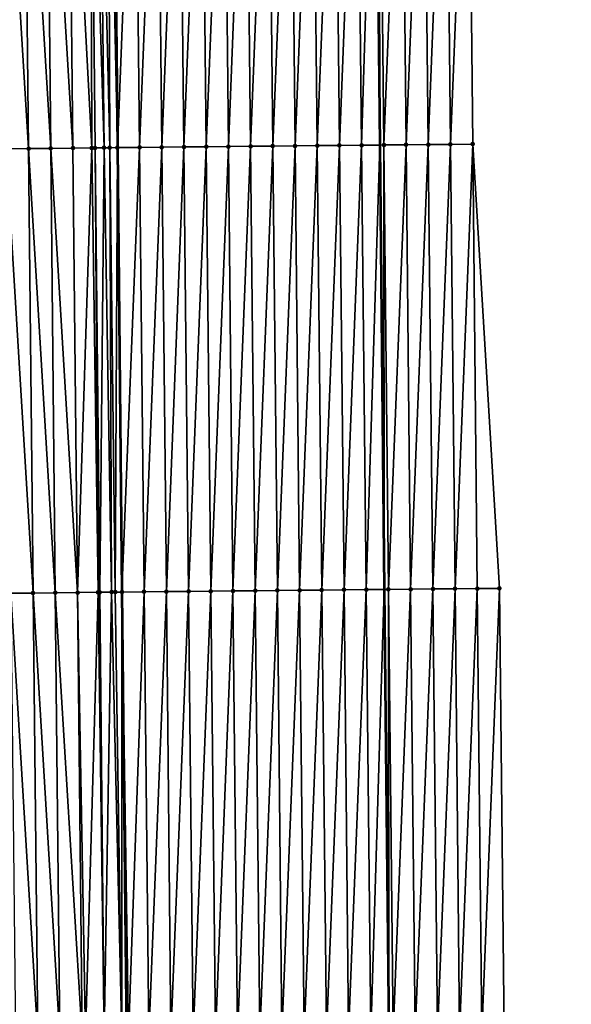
# Model space of a CAD drawing. Header units: feet. Extents: x 2007189 to 2022806, y 818621 to 837694.
# Tile 510 of 656: x 2011343 to 2011368, y 832028 to 832073. Entities that reach past the tile are written whole.
import ezdxf

# ---------------------------------------------------------------- set-up
doc = ezdxf.new("R2010")
doc.units = ezdxf.units.FT
doc.header["$MEASUREMENT"] = 0
for name, color, linetype, lineweight in [('EP_Travel Lane', 172, 'Continuous', 53), ('Road Shots', 141, 'Continuous', 100), ('Road X-Section', 40, 'Continuous', 13), ('STRIPING', 60, 'Continuous', 53)]:
    doc.layers.add(name, color=color, linetype=linetype, lineweight=lineweight)
doc.layers.add('I-77-MM17-21_SB-Surface-Border', color=7, linetype='Continuous')
doc.layers.add('I-77-MM17-21_SB-Surface-TIN', color=7, linetype='Continuous')

msp = doc.modelspace()

# ---------------------------------------------------------------- linework, layer by layer
at = {"layer": 'EP_Travel Lane'}
msp.add_polyline3d([(2011358.840621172, 832087.0574463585, 318.8160513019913), (2011359.050013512, 832067.0566647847, 319.3026306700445), (2011359.256557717, 832047.0637860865, 319.7961745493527), (2011359.463104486, 832027.0706593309, 320.2788349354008), (2011359.669654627, 832007.0772061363, 320.7471597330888), (2011359.876204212, 831987.0838067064, 321.2178474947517), (2011360.082748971, 831967.0908744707, 321.7090468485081), (2011360.289308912, 831947.096472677, 322.1357302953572), (2011360.495865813, 831927.1023650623, 322.5753331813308), (2011360.702429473, 831907.1076032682, 322.9862162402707), (2011360.908989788, 831887.1131652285, 323.4113057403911), (2011361.117652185, 831867.1330676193, 323.8044352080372), (2011361.327174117, 831847.1377795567, 324.1896267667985), (2011361.536700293, 831827.142086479, 324.5499615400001), (2011361.746228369, 831807.1462120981, 324.8991692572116), (2011361.955757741, 831787.1502139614, 325.240781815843), (2011362.16528709, 831767.1542181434, 325.5825405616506), (2011362.374821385, 831747.1577501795, 325.8953186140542)], dxfattribs=at)
at = {"layer": 'I-77-MM17-21_SB-Surface-Border', "color": 3, "linetype": 'Continuous', "lineweight": -3}
msp.add_polyline3d([(2011363.026387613, 832087.09898173, 318.6451965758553), (2011363.235850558, 832067.0959751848, 319.1299990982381), (2011364.442353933, 832047.1122137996, 319.5702930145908), (2011364.648898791, 832027.1192717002, 320.0610604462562), (2011365.855401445, 832007.1355800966, 320.5044174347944), (2011366.061952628, 831987.1420256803, 320.9683016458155), (2011366.268502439, 831967.1486041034, 321.4380213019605), (2011366.475057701, 831947.1546549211, 321.8845720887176), (2011366.681616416, 831927.1603714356, 322.3164559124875), (2011365.88822369, 831907.1562223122, 322.7687347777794), (2011366.094786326, 831887.1615593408, 323.1839481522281), (2011366.316395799, 831867.1884490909, 323.5861169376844), (2011366.54308193, 831847.1935368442, 323.9824292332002), (2011366.769772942, 831827.1981940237, 324.3523158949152), (2011366.996470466, 831807.2022768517, 324.6869527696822), (2011367.223167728, 831787.2063827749, 325.0230071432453), (2011367.449865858, 831767.2104120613, 325.3543634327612), (2011367.676566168, 831747.2142491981, 325.6739214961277)], dxfattribs=at)
at = {"layer": 'I-77-MM17-21_SB-Surface-TIN', "color": 128, "linetype": 'Continuous', "lineweight": -3}
for points in [[(2011343.236849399, 832066.8959841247, 319.4204103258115), (2011343.027509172, 832086.8870802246, 318.9086793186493), (2011342.02757502, 832086.8755902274, 318.8850723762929)], [(2011342.236909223, 832066.8850280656, 319.392942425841), (2011343.236849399, 832066.8959841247, 319.4204103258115), (2011342.02757502, 832086.8755902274, 318.8850723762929)], [(2011344.236789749, 832066.9069234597, 319.4471440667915), (2011344.027442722, 832086.8986254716, 318.9345570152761), (2011343.027509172, 832086.8870802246, 318.9086793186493)], [(2011343.236849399, 832066.8959841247, 319.4204103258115), (2011344.236789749, 832066.9069234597, 319.4471440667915), (2011343.027509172, 832086.8870802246, 318.9086793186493)], [(2011345.236730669, 832066.9178074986, 319.4714504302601), (2011345.027376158, 832086.9101811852, 318.9608648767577), (2011344.027442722, 832086.8986254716, 318.9345570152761)], [(2011344.236789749, 832066.9069234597, 319.4471440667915), (2011345.236730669, 832066.9178074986, 319.4714504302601), (2011344.027442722, 832086.8986254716, 318.9345570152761)], [(2011346.082996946, 832066.9269005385, 319.4868287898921), (2011346.027310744, 832086.9216314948, 318.9828406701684), (2011345.027376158, 832086.9101811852, 318.9608648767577)], [(2011345.236730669, 832066.9178074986, 319.4714504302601), (2011346.082996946, 832066.9269005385, 319.4868287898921), (2011345.027376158, 832086.9101811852, 318.9608648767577)], [(2011346.640680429, 832066.9327629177, 319.4912626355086), (2011346.415514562, 832086.9260103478, 318.9886398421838), (2011346.027310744, 832086.9216314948, 318.9828406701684)], [(2011346.082996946, 832066.9269005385, 319.4868287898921), (2011346.236673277, 832066.9285282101, 319.4885870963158), (2011346.027310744, 832086.9216314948, 318.9828406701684)], [(2011346.236673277, 832066.9285282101, 319.4885870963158), (2011346.640680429, 832066.9327629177, 319.4912626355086), (2011346.027310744, 832086.9216314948, 318.9828406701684)], [(2011346.894762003, 832066.9353980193, 319.4917109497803), (2011346.816632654, 832086.9304683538, 318.9918984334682), (2011346.415514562, 832086.9260103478, 318.9886398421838)], [(2011346.640680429, 832066.9327629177, 319.4912626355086), (2011346.894762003, 832066.9353980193, 319.4917109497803), (2011346.415514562, 832086.9260103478, 318.9886398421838)], [(2011346.816632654, 832086.9304683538, 318.9918984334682), (2011347.236612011, 832066.9388969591, 319.4902768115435), (2011347.012525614, 832086.9326187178, 318.9923892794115)], [(2011346.894762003, 832066.9353980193, 319.4917109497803), (2011347.236612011, 832066.9388969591, 319.4902768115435), (2011346.816632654, 832086.9304683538, 318.9918984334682)], [(2011347.012525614, 832086.9326187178, 318.9923892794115), (2011347.236612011, 832066.9388969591, 319.4902768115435), (2011347.027241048, 832086.9327792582, 318.9923852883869)], [(2011348.027190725, 832086.9435419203, 318.9860955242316), (2011347.027241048, 832086.9327792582, 318.9923852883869), (2011347.236612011, 832066.9388969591, 319.4902768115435)], [(2011348.236568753, 832066.9489764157, 319.4792604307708), (2011348.027190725, 832086.9435419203, 318.9860955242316), (2011347.236612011, 832066.9388969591, 319.4902768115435)], [(2011348.236568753, 832066.9489764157, 319.4792604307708), (2011349.027136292, 832086.9539863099, 318.9667282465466), (2011348.027190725, 832086.9435419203, 318.9860955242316)], [(2011348.236568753, 832066.9489764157, 319.4792604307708), (2011349.236518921, 832066.9589653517, 319.4642738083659), (2011349.027136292, 832086.9539863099, 318.9667282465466)], [(2011349.236518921, 832066.9589653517, 319.4642738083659), (2011350.027081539, 832086.9644600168, 318.9485658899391), (2011349.027136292, 832086.9539863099, 318.9667282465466)], [(2011349.236518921, 832066.9589653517, 319.4642738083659), (2011350.236469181, 832066.9689452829, 319.4488918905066), (2011350.027081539, 832086.9644600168, 318.9485658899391)], [(2011350.236469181, 832066.9689452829, 319.4488918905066), (2011351.027026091, 832086.974997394, 318.9330203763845), (2011350.027081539, 832086.9644600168, 318.9485658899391)], [(2011350.236469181, 832066.9689452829, 319.4488918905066), (2011351.236418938, 832066.9789740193, 319.4356524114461), (2011351.027026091, 832086.974997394, 318.9330203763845)], [(2011351.236418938, 832066.9789740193, 319.4356524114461), (2011352.02697022, 832086.9855734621, 318.9190650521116), (2011351.027026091, 832086.974997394, 318.9330203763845)], [(2011351.236418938, 832066.9789740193, 319.4356524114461), (2011352.236368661, 832066.9890060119, 319.4225558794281), (2011352.02697022, 832086.9855734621, 318.9190650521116)], [(2011352.236368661, 832066.9890060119, 319.4225558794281), (2011353.02691296, 832086.9962768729, 318.9103434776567), (2011352.02697022, 832086.9855734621, 318.9190650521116)], [(2011352.236368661, 832066.9890060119, 319.4225558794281), (2011353.236318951, 832066.9989830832, 319.4070484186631), (2011353.02691296, 832086.9962768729, 318.9103434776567)], [(2011353.236318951, 832066.9989830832, 319.4070484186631), (2011354.026855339, 832087.0070132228, 318.9029756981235), (2011353.02691296, 832086.9962768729, 318.9103434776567)], [(2011353.236318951, 832066.9989830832, 319.4070484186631), (2011354.236269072, 832067.0089764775, 319.3922575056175), (2011354.026855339, 832087.0070132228, 318.9029756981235)], [(2011354.236269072, 832067.0089764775, 319.3922575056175), (2011355.026799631, 832087.0175744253, 318.888409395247), (2011354.026855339, 832087.0070132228, 318.9029756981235)], [(2011354.236269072, 832067.0089764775, 319.3922575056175), (2011355.23621837, 832067.0190496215, 319.3809674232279), (2011355.026799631, 832087.0175744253, 318.888409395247)], [(2011355.23621837, 832067.0190496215, 319.3809674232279), (2011356.026745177, 832087.0280206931, 318.8691193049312), (2011355.026799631, 832087.0175744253, 318.888409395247)], [(2011355.23621837, 832067.0190496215, 319.3809674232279), (2011356.236168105, 832067.0290804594, 319.3678201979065), (2011356.026745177, 832087.0280206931, 318.8691193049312)], [(2011356.236168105, 832067.0290804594, 319.3678201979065), (2011357.026689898, 832087.0385425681, 318.8529366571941), (2011356.026745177, 832087.0280206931, 318.8691193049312)], [(2011356.236168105, 832067.0290804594, 319.3678201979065), (2011357.236119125, 832067.0389867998, 319.3492078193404), (2011357.026689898, 832087.0385425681, 318.8529366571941)], [(2011357.236119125, 832067.0389867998, 319.3492078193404), (2011358.026634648, 832087.0490618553, 318.836647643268), (2011357.026689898, 832087.0385425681, 318.8529366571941)], [(2011357.236119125, 832067.0389867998, 319.3492078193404), (2011358.236071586, 832067.0487538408, 319.3244805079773), (2011358.026634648, 832087.0490618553, 318.836647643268)], [(2011358.236071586, 832067.0487538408, 319.3244805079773), (2011358.840621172, 832087.0574463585, 318.8160513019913), (2011358.026634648, 832087.0490618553, 318.836647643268)], [(2011358.236071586, 832067.0487538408, 319.3244805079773), (2011359.050013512, 832067.0566647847, 319.3026306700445), (2011358.840621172, 832087.0574463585, 318.8160513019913)], [(2011359.026581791, 832087.0593618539, 318.8113459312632), (2011358.840621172, 832087.0574463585, 318.8160513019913), (2011359.050013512, 832067.0566647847, 319.3026306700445)], [(2011359.236024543, 832067.0584726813, 319.2976373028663), (2011360.026531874, 832087.0693925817, 318.7749772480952), (2011359.026581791, 832087.0593618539, 318.8113459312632)], [(2011359.236024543, 832067.0584726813, 319.2976373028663), (2011359.026581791, 832087.0593618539, 318.8113459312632), (2011359.050013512, 832067.0566647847, 319.3026306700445)], [(2011359.236024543, 832067.0584726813, 319.2976373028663), (2011360.235978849, 832067.0680610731, 319.2650676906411), (2011360.026531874, 832087.0693925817, 318.7749772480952)], [(2011360.235978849, 832067.0680610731, 319.2650676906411), (2011361.02648249, 832087.0793744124, 318.7365989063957), (2011360.026531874, 832087.0693925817, 318.7749772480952)], [(2011360.235978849, 832067.0680610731, 319.2650676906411), (2011361.235935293, 832067.0774424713, 319.2234115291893), (2011361.02648249, 832087.0793744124, 318.7365989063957)], [(2011361.235935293, 832067.0774424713, 319.2234115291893), (2011362.026433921, 832087.089281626, 318.6951538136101), (2011361.02648249, 832087.0793744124, 318.7365989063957)], [(2011361.235935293, 832067.0774424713, 319.2234115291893), (2011362.235892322, 832067.0867672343, 319.1792692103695), (2011362.026433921, 832087.089281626, 318.6951538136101)], [(2011362.235892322, 832067.0867672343, 319.1792692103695), (2011363.026387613, 832087.09898173, 318.6451965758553), (2011362.026433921, 832087.089281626, 318.6951538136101)], [(2011362.235892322, 832067.0867672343, 319.1792692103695), (2011363.235850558, 832067.0959751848, 319.1299990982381), (2011363.026387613, 832087.09898173, 318.6451965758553)], [(2011343.443393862, 832046.9030802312, 319.9128514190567), (2011343.236849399, 832066.8959841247, 319.4204103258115), (2011342.236909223, 832066.8850280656, 319.392942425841)], [(2011342.443453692, 832046.8921235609, 319.8853569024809), (2011343.443393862, 832046.9030802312, 319.9128514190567), (2011342.236909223, 832066.8850280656, 319.392942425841)], [(2011344.443334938, 832046.9139491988, 319.9364959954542), (2011344.236789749, 832066.9069234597, 319.4471440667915), (2011343.236849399, 832066.8959841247, 319.4204103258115)], [(2011343.443393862, 832046.9030802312, 319.9128514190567), (2011344.443334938, 832046.9139491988, 319.9364959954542), (2011343.236849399, 832066.8959841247, 319.4204103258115)], [(2011345.443275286, 832046.9248886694, 319.9632354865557), (2011345.236730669, 832066.9178074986, 319.4714504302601), (2011344.236789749, 832066.9069234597, 319.4471440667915)], [(2011344.443334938, 832046.9139491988, 319.9364959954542), (2011345.443275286, 832046.9248886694, 319.9632354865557), (2011344.236789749, 832066.9069234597, 319.4471440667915)], [(2011345.443275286, 832046.9248886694, 319.9632354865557), (2011346.082996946, 832066.9269005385, 319.4868287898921), (2011345.236730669, 832066.9178074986, 319.4714504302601)], [(2011345.443275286, 832046.9248886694, 319.9632354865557), (2011346.367389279, 832046.934905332, 319.9838538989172), (2011346.082996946, 832066.9269005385, 319.4868287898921)], [(2011346.367389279, 832046.934905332, 319.9838538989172), (2011346.236673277, 832066.9285282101, 319.4885870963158), (2011346.082996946, 832066.9269005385, 319.4868287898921)], [(2011346.443216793, 832046.9357159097, 319.9850483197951), (2011346.640680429, 832066.9327629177, 319.4912626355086), (2011346.236673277, 832066.9285282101, 319.4885870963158)], [(2011346.367389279, 832046.934905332, 319.9838538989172), (2011346.443216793, 832046.9357159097, 319.9850483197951), (2011346.236673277, 832066.9285282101, 319.4885870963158)], [(2011346.443216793, 832046.9357159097, 319.9850483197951), (2011346.97735516, 832046.9413587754, 319.9905235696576), (2011346.640680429, 832066.9327629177, 319.4912626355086)], [(2011346.97735516, 832046.9413587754, 319.9905235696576), (2011346.894762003, 832066.9353980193, 319.4917109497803), (2011346.640680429, 832066.9327629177, 319.4912626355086)], [(2011347.14277484, 832046.9430739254, 319.9907964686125), (2011347.236612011, 832066.9388969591, 319.4902768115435), (2011346.894762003, 832066.9353980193, 319.4917109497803)], [(2011346.97735516, 832046.9413587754, 319.9905235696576), (2011347.14277484, 832046.9430739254, 319.9907964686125), (2011346.894762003, 832066.9353980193, 319.4917109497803)], [(2011347.14277484, 832046.9430739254, 319.9907964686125), (2011347.443154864, 832046.9461491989, 319.9895710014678), (2011347.236612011, 832066.9388969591, 319.4902768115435)], [(2011348.236568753, 832066.9489764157, 319.4792604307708), (2011347.236612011, 832066.9388969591, 319.4902768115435), (2011347.443154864, 832046.9461491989, 319.9895710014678)], [(2011348.443112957, 832046.9560976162, 319.9728020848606), (2011348.236568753, 832066.9489764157, 319.4792604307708), (2011347.443154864, 832046.9461491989, 319.9895710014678)], [(2011348.443112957, 832046.9560976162, 319.9728020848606), (2011349.236518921, 832066.9589653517, 319.4642738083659), (2011348.236568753, 832066.9489764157, 319.4792604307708)], [(2011348.443112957, 832046.9560976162, 319.9728020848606), (2011349.443064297, 832046.9659730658, 319.9528334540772), (2011349.236518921, 832066.9589653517, 319.4642738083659)], [(2011349.443064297, 832046.9659730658, 319.9528334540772), (2011350.236469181, 832066.9689452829, 319.4488918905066), (2011349.236518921, 832066.9589653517, 319.4642738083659)], [(2011349.443064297, 832046.9659730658, 319.9528334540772), (2011350.44301595, 832046.9758182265, 319.9315352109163), (2011350.236469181, 832066.9689452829, 319.4488918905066)], [(2011350.44301595, 832046.9758182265, 319.9315352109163), (2011351.236418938, 832066.9789740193, 319.4356524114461), (2011350.236469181, 832066.9689452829, 319.4488918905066)], [(2011350.44301595, 832046.9758182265, 319.9315352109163), (2011351.442966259, 832046.985793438, 319.9159459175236), (2011351.236418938, 832066.9789740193, 319.4356524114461)], [(2011351.442966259, 832046.985793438, 319.9159459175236), (2011352.236368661, 832066.9890060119, 319.4225558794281), (2011351.236418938, 832066.9789740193, 319.4356524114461)], [(2011351.442966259, 832046.985793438, 319.9159459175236), (2011352.44291639, 832046.9957858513, 319.9011117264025), (2011352.236368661, 832066.9890060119, 319.4225558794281)], [(2011352.44291639, 832046.9957858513, 319.9011117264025), (2011353.236318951, 832066.9989830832, 319.4070484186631), (2011352.236368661, 832066.9890060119, 319.4225558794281)], [(2011352.44291639, 832046.9957858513, 319.9011117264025), (2011353.44286593, 832047.0058355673, 319.8887930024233), (2011353.236318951, 832066.9989830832, 319.4070484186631)], [(2011353.44286593, 832047.0058355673, 319.8887930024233), (2011354.236269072, 832067.0089764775, 319.3922575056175), (2011353.236318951, 832066.9989830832, 319.4070484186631)], [(2011353.44286593, 832047.0058355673, 319.8887930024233), (2011354.442814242, 832047.0160041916, 319.8816940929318), (2011354.236269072, 832067.0089764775, 319.3922575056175)], [(2011354.442814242, 832047.0160041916, 319.8816940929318), (2011355.23621837, 832067.0190496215, 319.3809674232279), (2011354.236269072, 832067.0089764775, 319.3922575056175)], [(2011354.442814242, 832047.0160041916, 319.8816940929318), (2011355.442762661, 832047.0261623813, 319.8741371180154), (2011355.23621837, 832067.0190496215, 319.3809674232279)], [(2011355.442762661, 832047.0261623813, 319.8741371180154), (2011356.236168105, 832067.0290804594, 319.3678201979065), (2011355.23621837, 832067.0190496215, 319.3809674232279)], [(2011355.442762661, 832047.0261623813, 319.8741371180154), (2011356.442713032, 832047.0361315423, 319.8582822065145), (2011356.236168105, 832067.0290804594, 319.3678201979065)], [(2011356.442713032, 832047.0361315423, 319.8582822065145), (2011357.236119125, 832067.0389867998, 319.3492078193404), (2011356.236168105, 832067.0290804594, 319.3678201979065)], [(2011356.442713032, 832047.0361315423, 319.8582822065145), (2011357.442664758, 832047.0459697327, 319.8366779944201), (2011357.236119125, 832067.0389867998, 319.3492078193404)], [(2011357.442664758, 832047.0459697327, 319.8366779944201), (2011358.236071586, 832067.0487538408, 319.3244805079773), (2011357.236119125, 832067.0389867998, 319.3492078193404)], [(2011357.442664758, 832047.0459697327, 319.8366779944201), (2011358.44261675, 832047.055782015, 319.813936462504), (2011358.236071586, 832067.0487538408, 319.3244805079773)], [(2011358.44261675, 832047.055782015, 319.813936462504), (2011359.050013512, 832067.0566647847, 319.3026306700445), (2011358.236071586, 832067.0487538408, 319.3244805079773)], [(2011358.44261675, 832047.055782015, 319.813936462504), (2011359.256557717, 832047.0637860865, 319.7961745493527), (2011359.050013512, 832067.0566647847, 319.3026306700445)], [(2011359.236024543, 832067.0584726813, 319.2976373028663), (2011359.050013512, 832067.0566647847, 319.3026306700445), (2011359.256557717, 832047.0637860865, 319.7961745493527)], [(2011359.442568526, 832047.0656152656, 319.7921154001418), (2011360.235978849, 832067.0680610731, 319.2650676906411), (2011359.236024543, 832067.0584726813, 319.2976373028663)], [(2011359.442568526, 832047.0656152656, 319.7921154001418), (2011359.236024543, 832067.0584726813, 319.2976373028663), (2011359.256557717, 832047.0637860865, 319.7961745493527)], [(2011359.442568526, 832047.0656152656, 319.7921154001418), (2011360.442525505, 832047.0749449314, 319.7481881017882), (2011360.235978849, 832067.0680610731, 319.2650676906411)], [(2011360.442525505, 832047.0749449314, 319.7481881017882), (2011361.235935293, 832067.0774424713, 319.2234115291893), (2011360.235978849, 832067.0680610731, 319.2650676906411)], [(2011360.442525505, 832047.0749449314, 319.7481881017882), (2011361.442482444, 832047.0842783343, 319.7044248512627), (2011361.235935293, 832067.0774424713, 319.2234115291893)], [(2011361.442482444, 832047.0842783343, 319.7044248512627), (2011362.235892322, 832067.0867672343, 319.1792692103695), (2011361.235935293, 832067.0774424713, 319.2234115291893)], [(2011361.442482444, 832047.0842783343, 319.7044248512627), (2011362.442438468, 832047.0937003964, 319.6645535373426), (2011362.235892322, 832067.0867672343, 319.1792692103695)], [(2011362.442438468, 832047.0937003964, 319.6645535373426), (2011363.235850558, 832067.0959751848, 319.1299990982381), (2011362.235892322, 832067.0867672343, 319.1792692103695)], [(2011362.442438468, 832047.0937003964, 319.6645535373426), (2011363.442396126, 832047.1029643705, 319.6177425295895), (2011363.235850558, 832067.0959751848, 319.1299990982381)], [(2011363.442396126, 832047.1029643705, 319.6177425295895), (2011364.442353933, 832047.1122137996, 319.5702930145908), (2011363.235850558, 832067.0959751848, 319.1299990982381)], [(2011343.649944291, 832026.9095988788, 320.3799425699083), (2011343.443393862, 832046.9030802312, 319.9128514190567), (2011342.443453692, 832046.8921235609, 319.8853569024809)], [(2011342.650003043, 832026.8987464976, 320.3570259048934), (2011343.649944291, 832026.9095988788, 320.3799425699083), (2011342.443453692, 832046.8921235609, 319.8853569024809)], [(2011344.649885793, 832026.9204266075, 320.4017770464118), (2011344.443334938, 832046.9139491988, 319.9364959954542), (2011343.443393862, 832046.9030802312, 319.9128514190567)], [(2011343.649944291, 832026.9095988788, 320.3799425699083), (2011344.649885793, 832026.9204266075, 320.4017770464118), (2011343.443393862, 832046.9030802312, 319.9128514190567)], [(2011345.649826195, 832026.9313607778, 320.4282840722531), (2011345.443275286, 832046.9248886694, 319.9632354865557), (2011344.443334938, 832046.9139491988, 319.9364959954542)], [(2011344.649885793, 832026.9204266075, 320.4017770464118), (2011345.649826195, 832026.9313607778, 320.4282840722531), (2011344.443334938, 832046.9139491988, 319.9364959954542)], [(2011345.799469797, 832026.9329888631, 320.431889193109), (2011346.367389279, 832046.934905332, 319.9838538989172), (2011345.443275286, 832046.9248886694, 319.9632354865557)], [(2011345.649826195, 832026.9313607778, 320.4282840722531), (2011345.799469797, 832026.9329888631, 320.431889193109), (2011345.443275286, 832046.9248886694, 319.9632354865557)], [(2011345.799469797, 832026.9329888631, 320.431889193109), (2011346.649769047, 832026.942057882, 320.4443844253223), (2011346.367389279, 832046.934905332, 319.9838538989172)], [(2011346.649769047, 832026.942057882, 320.4443844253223), (2011346.443216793, 832046.9357159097, 319.9850483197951), (2011346.367389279, 832046.934905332, 319.9838538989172)], [(2011346.649769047, 832026.942057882, 320.4443844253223), (2011346.97735516, 832046.9413587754, 319.9905235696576), (2011346.443216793, 832046.9357159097, 319.9850483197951)], [(2011346.649769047, 832026.942057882, 320.4443844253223), (2011347.431188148, 832026.9502429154, 320.4493128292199), (2011346.97735516, 832046.9413587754, 319.9905235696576)], [(2011347.431188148, 832026.9502429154, 320.4493128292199), (2011347.14277484, 832046.9430739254, 319.9907964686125), (2011346.97735516, 832046.9413587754, 319.9905235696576)], [(2011347.431188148, 832026.9502429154, 320.4493128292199), (2011347.443154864, 832046.9461491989, 319.9895710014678), (2011347.14277484, 832046.9430739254, 319.9907964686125)], [(2011347.431188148, 832026.9502429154, 320.4493128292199), (2011347.649706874, 832026.9525151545, 320.4499601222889), (2011347.443154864, 832046.9461491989, 319.9895710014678)], [(2011347.742790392, 832026.9534790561, 320.4500596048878), (2011348.443112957, 832046.9560976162, 319.9728020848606), (2011347.443154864, 832046.9461491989, 319.9895710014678)], [(2011347.742790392, 832026.9534790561, 320.4500596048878), (2011347.443154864, 832046.9461491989, 319.9895710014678), (2011347.649706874, 832026.9525151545, 320.4499601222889)], [(2011347.742790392, 832026.9534790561, 320.4500596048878), (2011348.64966316, 832026.9626380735, 320.4408516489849), (2011348.443112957, 832046.9560976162, 319.9728020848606)], [(2011348.64966316, 832026.9626380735, 320.4408516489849), (2011349.443064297, 832046.9659730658, 319.9528334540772), (2011348.443112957, 832046.9560976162, 319.9728020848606)], [(2011348.64966316, 832026.9626380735, 320.4408516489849), (2011349.649614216, 832026.9725409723, 320.4220881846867), (2011349.443064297, 832046.9659730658, 319.9528334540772)], [(2011349.649614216, 832026.9725409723, 320.4220881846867), (2011350.44301595, 832046.9758182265, 319.9315352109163), (2011349.443064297, 832046.9659730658, 319.9528334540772)], [(2011349.649614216, 832026.9725409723, 320.4220881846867), (2011350.649565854, 832026.9823876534, 320.400856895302), (2011350.44301595, 832046.9758182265, 319.9315352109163)], [(2011350.649565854, 832026.9823876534, 320.400856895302), (2011351.442966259, 832046.985793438, 319.9159459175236), (2011350.44301595, 832046.9758182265, 319.9315352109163)], [(2011350.649565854, 832026.9823876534, 320.400856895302), (2011351.649515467, 832026.9924302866, 320.388227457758), (2011351.442966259, 832046.985793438, 319.9159459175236)], [(2011351.649515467, 832026.9924302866, 320.388227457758), (2011352.44291639, 832046.9957858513, 319.9011117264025), (2011351.442966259, 832046.985793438, 319.9159459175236)], [(2011351.649515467, 832026.9924302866, 320.388227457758), (2011352.649464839, 832027.0024962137, 320.3766205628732), (2011352.44291639, 832046.9957858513, 319.9011117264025)], [(2011352.649464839, 832027.0024962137, 320.3766205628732), (2011353.44286593, 832047.0058355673, 319.8887930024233), (2011352.44291639, 832046.9957858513, 319.9011117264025)], [(2011352.649464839, 832027.0024962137, 320.3766205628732), (2011353.649413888, 832027.0125933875, 320.3663853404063), (2011353.44286593, 832047.0058355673, 319.8887930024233)], [(2011353.649413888, 832027.0125933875, 320.3663853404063), (2011354.442814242, 832047.0160041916, 319.8816940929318), (2011353.44286593, 832047.0058355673, 319.8887930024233)], [(2011353.649413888, 832027.0125933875, 320.3663853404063), (2011354.649362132, 832027.0227685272, 320.359572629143), (2011354.442814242, 832047.0160041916, 319.8816940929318)], [(2011354.649362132, 832027.0227685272, 320.359572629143), (2011355.442762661, 832047.0261623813, 319.8741371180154), (2011354.442814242, 832047.0160041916, 319.8816940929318)], [(2011354.649362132, 832027.0227685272, 320.359572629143), (2011355.649310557, 832027.0329261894, 320.3519927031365), (2011355.442762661, 832047.0261623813, 319.8741371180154)], [(2011355.649310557, 832027.0329261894, 320.3519927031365), (2011356.442713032, 832047.0361315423, 319.8582822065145), (2011355.442762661, 832047.0261623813, 319.8741371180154)], [(2011355.649310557, 832027.0329261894, 320.3519927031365), (2011356.649260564, 832027.0429306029, 320.3376855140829), (2011356.442713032, 832047.0361315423, 319.8582822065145)], [(2011356.649260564, 832027.0429306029, 320.3376855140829), (2011357.442664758, 832047.0459697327, 319.8366779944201), (2011356.442713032, 832047.0361315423, 319.8582822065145)], [(2011356.649260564, 832027.0429306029, 320.3376855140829), (2011357.64921187, 832027.0528094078, 320.3178643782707), (2011357.442664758, 832047.0459697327, 319.8366779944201)], [(2011357.64921187, 832027.0528094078, 320.3178643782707), (2011358.44261675, 832047.055782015, 319.813936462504), (2011357.442664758, 832047.0459697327, 319.8366779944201)], [(2011357.64921187, 832027.0528094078, 320.3178643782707), (2011358.649163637, 832027.0626435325, 320.2960818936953), (2011358.44261675, 832047.055782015, 319.813936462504)], [(2011358.649163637, 832027.0626435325, 320.2960818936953), (2011359.256557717, 832047.0637860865, 319.7961745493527), (2011358.44261675, 832047.055782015, 319.813936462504)], [(2011358.649163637, 832027.0626435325, 320.2960818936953), (2011359.463104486, 832027.0706593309, 320.2788349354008), (2011359.256557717, 832047.0637860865, 319.7961745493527)], [(2011359.442568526, 832047.0656152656, 319.7921154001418), (2011359.256557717, 832047.0637860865, 319.7961745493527), (2011359.463104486, 832027.0706593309, 320.2788349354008)], [(2011359.649115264, 832027.0724911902, 320.2748934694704), (2011360.442525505, 832047.0749449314, 319.7481881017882), (2011359.442568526, 832047.0656152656, 319.7921154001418)], [(2011359.649115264, 832027.0724911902, 320.2748934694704), (2011359.442568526, 832047.0656152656, 319.7921154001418), (2011359.463104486, 832027.0706593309, 320.2788349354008)], [(2011359.649115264, 832027.0724911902, 320.2748934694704), (2011360.649069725, 832027.0820645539, 320.2416641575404), (2011360.442525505, 832047.0749449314, 319.7481881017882)], [(2011360.649069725, 832027.0820645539, 320.2416641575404), (2011361.442482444, 832047.0842783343, 319.7044248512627), (2011360.442525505, 832047.0749449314, 319.7481881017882)], [(2011360.649069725, 832027.0820645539, 320.2416641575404), (2011361.649027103, 832027.0913554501, 320.1960351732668), (2011361.442482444, 832047.0842783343, 319.7044248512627)], [(2011361.649027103, 832027.0913554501, 320.1960351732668), (2011362.442438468, 832047.0937003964, 319.6645535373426), (2011361.442482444, 832047.0842783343, 319.7044248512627)], [(2011361.649027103, 832027.0913554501, 320.1960351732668), (2011362.648982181, 832027.1008691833, 320.1601882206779), (2011362.442438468, 832047.0937003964, 319.6645535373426)], [(2011362.648982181, 832027.1008691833, 320.1601882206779), (2011363.442396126, 832047.1029643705, 319.6177425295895), (2011362.442438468, 832047.0937003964, 319.6645535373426)], [(2011362.648982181, 832027.1008691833, 320.1601882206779), (2011363.648940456, 832027.1100732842, 320.1107491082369), (2011363.442396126, 832047.1029643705, 319.6177425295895)], [(2011363.648940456, 832027.1100732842, 320.1107491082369), (2011364.442353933, 832047.1122137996, 319.5702930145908), (2011363.442396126, 832047.1029643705, 319.6177425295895)], [(2011363.648940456, 832027.1100732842, 320.1107491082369), (2011364.648898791, 832027.1192717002, 320.0610604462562), (2011364.442353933, 832047.1122137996, 319.5702930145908)]]:
    msp.add_3dface(points, dxfattribs=at)
at = {"layer": 'Road Shots', "lineweight": 100}
for p in [(2011343.236849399, 832066.8959841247, 319.4204103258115), (2011344.236789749, 832066.9069234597, 319.4471440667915), (2011345.236730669, 832066.9178074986, 319.4714504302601), (2011346.082996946, 832066.9269005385, 319.4868287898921), (2011346.236673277, 832066.9285282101, 319.4885870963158), (2011346.640680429, 832066.9327629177, 319.4912626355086), (2011346.894762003, 832066.9353980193, 319.4917109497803), (2011347.23661952, 832066.938897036, 319.4902767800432), (2011348.236568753, 832066.9489764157, 319.4792604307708), (2011349.236518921, 832066.9589653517, 319.4642738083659), (2011350.236469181, 832066.9689452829, 319.4488918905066), (2011351.236418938, 832066.9789740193, 319.4356524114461), (2011352.236368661, 832066.9890060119, 319.4225558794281), (2011353.236318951, 832066.9989830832, 319.4070484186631), (2011354.236269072, 832067.0089764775, 319.3922575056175), (2011355.23621837, 832067.0190496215, 319.3809674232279), (2011356.236168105, 832067.0290804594, 319.3678201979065), (2011357.236119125, 832067.0389867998, 319.3492078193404), (2011358.236071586, 832067.0487538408, 319.3244805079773), (2011359.236024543, 832067.0584726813, 319.2976373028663), (2011360.235978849, 832067.0680610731, 319.2650676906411), (2011361.235935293, 832067.0774424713, 319.2234115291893), (2011362.235892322, 832067.0867672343, 319.1792692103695), (2011363.235850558, 832067.0959751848, 319.1299990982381), (2011343.443393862, 832046.9030802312, 319.9128514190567), (2011344.443334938, 832046.9139491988, 319.9364959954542), (2011345.443275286, 832046.9248886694, 319.9632354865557), (2011346.367389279, 832046.934905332, 319.9838538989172), (2011346.443216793, 832046.9357159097, 319.9850483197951), (2011346.97735516, 832046.9413587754, 319.9905235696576), (2011347.14277484, 832046.9430739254, 319.9907964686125), (2011347.443162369, 832046.9461492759, 319.9895709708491), (2011348.443112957, 832046.9560976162, 319.9728020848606), (2011349.443064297, 832046.9659730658, 319.9528334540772), (2011350.44301595, 832046.9758182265, 319.9315352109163), (2011351.442966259, 832046.985793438, 319.9159459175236), (2011352.44291639, 832046.9957858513, 319.9011117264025), (2011353.44286593, 832047.0058355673, 319.8887930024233), (2011354.442814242, 832047.0160041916, 319.8816940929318), (2011355.442762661, 832047.0261623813, 319.8741371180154), (2011356.442713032, 832047.0361315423, 319.8582822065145), (2011357.442664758, 832047.0459697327, 319.8366779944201), (2011358.44261675, 832047.055782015, 319.813936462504), (2011359.442568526, 832047.0656152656, 319.7921154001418), (2011360.442525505, 832047.0749449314, 319.7481881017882), (2011361.442482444, 832047.0842783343, 319.7044248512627), (2011362.442438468, 832047.0937003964, 319.6645535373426), (2011363.442396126, 832047.1029643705, 319.6177425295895), (2011364.442353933, 832047.1122137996, 319.5702930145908)]:
    msp.add_point(p, dxfattribs=at)
at = {"layer": 'Road X-Section', "extrusion": (0.01032765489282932, -0.9996872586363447, 0.02277552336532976), "elevation": -811026.9404601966, "flags": 128}
msp.add_lwpolyline([(2019851.442317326, 18795.56852441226), (2019850.442317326, 18795.61780730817), (2019849.442317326, 18795.6619610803), (2019848.442317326, 18795.70362804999), (2019847.442317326, 18795.73620611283), (2019846.442317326, 18795.76305628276), (2019845.442317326, 18795.78779000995), (2019844.442317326, 18795.80640721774), (2019843.442317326, 18795.81955785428), (2019842.442317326, 18795.83085086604), (2019841.442317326, 18795.84564561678), (2019840.442317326, 18795.86115710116), (2019839.442317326, 18795.87425703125), (2019838.442317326, 18795.88749994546), (2019837.442317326, 18795.90288585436), (2019836.442317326, 18795.91787636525), (2019835.442317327, 18795.92889557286), (2019835.100441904, 18795.9303301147), (2019834.846346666, 18795.92988168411), (2019834.442317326, 18795.92720545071), (2019834.288632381, 18795.92544668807), (2019833.442317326, 18795.91006433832), (2019832.442317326, 18795.88575166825), (2019831.442317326, 18795.85901099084), (2019830.442317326, 18795.83153596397), (2019829.442317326, 18795.80497318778), (2019828.442317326, 18795.78030678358), (2019827.442317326, 18795.75837991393), (2019826.442317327, 18795.73808567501), (2019825.442317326, 18795.71479774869), (2019824.442317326, 18795.68662882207), (2019823.442317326, 18795.65709843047), (2019822.442317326, 18795.63207974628), (2019821.442317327, 18795.61310073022), (2019820.442317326, 18795.59572099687), (2019819.442317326, 18795.57756153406), (2019818.442317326, 18795.56067418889), (2019817.442317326, 18795.54294202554), (2019816.442317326, 18795.52719998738), (2019815.442317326, 18795.51278342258), (2019814.442317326, 18795.49709131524), (2019813.442317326, 18795.47931207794), (2019812.442317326, 18795.45901539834), (2019811.442317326, 18795.43627538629), (2019810.442317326, 18795.41214073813), (2019809.442317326, 18795.38541332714), (2019809.42015619, 18795.38477947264)], dxfattribs=at)
at = {"layer": 'Road X-Section', "extrusion": (0.01032765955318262, -0.9996872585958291, 0.02277552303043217), "elevation": -811006.9310530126, "flags": 128}
msp.add_lwpolyline([(2019852.446099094, 18795.55281778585), (2019851.446099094, 18795.60027961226), (2019850.446099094, 18795.64710276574), (2019849.446099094, 18795.6869844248), (2019848.446099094, 18795.73075903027), (2019847.446099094, 18795.77469772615), (2019846.446099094, 18795.79652445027), (2019845.446099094, 18795.81927188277), (2019844.446099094, 18795.84088170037), (2019843.446099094, 18795.85674072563), (2019842.446099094, 18795.8642996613), (2019841.446099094, 18795.87140041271), (2019840.446099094, 18795.88372233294), (2019839.446099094, 18795.89856037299), (2019838.446099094, 18795.91415371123), (2019837.446099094, 18795.9354574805), (2019836.446099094, 18795.9554312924), (2019835.446099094, 18795.97220452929), (2019835.145695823, 18795.97343034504), (2019834.980267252, 18795.97315737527), (2019834.446099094, 18795.96768070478), (2019834.370267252, 18795.966485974), (2019833.446099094, 18795.94586221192), (2019832.446099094, 18795.91911578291), (2019831.446099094, 18795.89546507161), (2019830.446099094, 18795.86796342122), (2019829.446099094, 18795.84207637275), (2019828.446099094, 18795.81948359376), (2019827.446099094, 18795.79803105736), (2019826.446099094, 18795.77987399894), (2019825.446099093, 18795.75822194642), (2019824.446099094, 18795.73427540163), (2019823.446099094, 18795.70682734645), (2019822.446099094, 18795.67933918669), (2019821.446099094, 18795.65522995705), (2019820.446099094, 18795.63685657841), (2019819.446099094, 18795.61942086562), (2019818.446099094, 18795.59724829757), (2019817.446099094, 18795.57589795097), (2019816.446099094, 18795.55911947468), (2019815.446099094, 18795.54547370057), (2019814.446099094, 18795.53195060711), (2019813.446099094, 18795.51457230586), (2019812.446099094, 18795.48946686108), (2019811.446099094, 18795.45807285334), (2019810.446099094, 18795.43083427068), (2019809.446099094, 18795.40637231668), (2019808.446099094, 18795.37662597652), (2019807.453981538, 18795.34434465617)], dxfattribs=at)
at = {"layer": 'STRIPING'}
msp.add_polyline3d([(2011347.027241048, 832086.9327792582, 318.9923852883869), (2011347.236612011, 832066.9388969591, 319.4902768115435), (2011347.443154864, 832046.9461491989, 319.9895710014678), (2011347.649706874, 832026.9525151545, 320.4499601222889), (2011347.856253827, 832006.9593704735, 320.9318303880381), (2011348.062804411, 831986.9658743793, 321.3982748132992), (2011348.269358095, 831966.9720782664, 321.8515495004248), (2011348.475916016, 831946.9778719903, 322.2868181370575), (2011348.6824728, 831926.983775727, 322.7269169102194), (2011348.889032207, 831906.9894255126, 323.1558673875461), (2011349.095594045, 831886.994840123, 323.5744933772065), (2011349.317408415, 831867.0020983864, 323.9770190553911), (2011349.54410161, 831847.006562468, 324.3350546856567), (2011349.770797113, 831827.010823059, 324.6806014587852), (2011349.997489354, 831807.0153713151, 325.0438031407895), (2011350.224181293, 831787.0199462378, 325.4086414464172), (2011350.450876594, 831767.0242246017, 325.7552795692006), (2011350.677577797, 831747.0279824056, 326.0699687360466)], dxfattribs=at)

doc.saveas('drawing.dxf')
